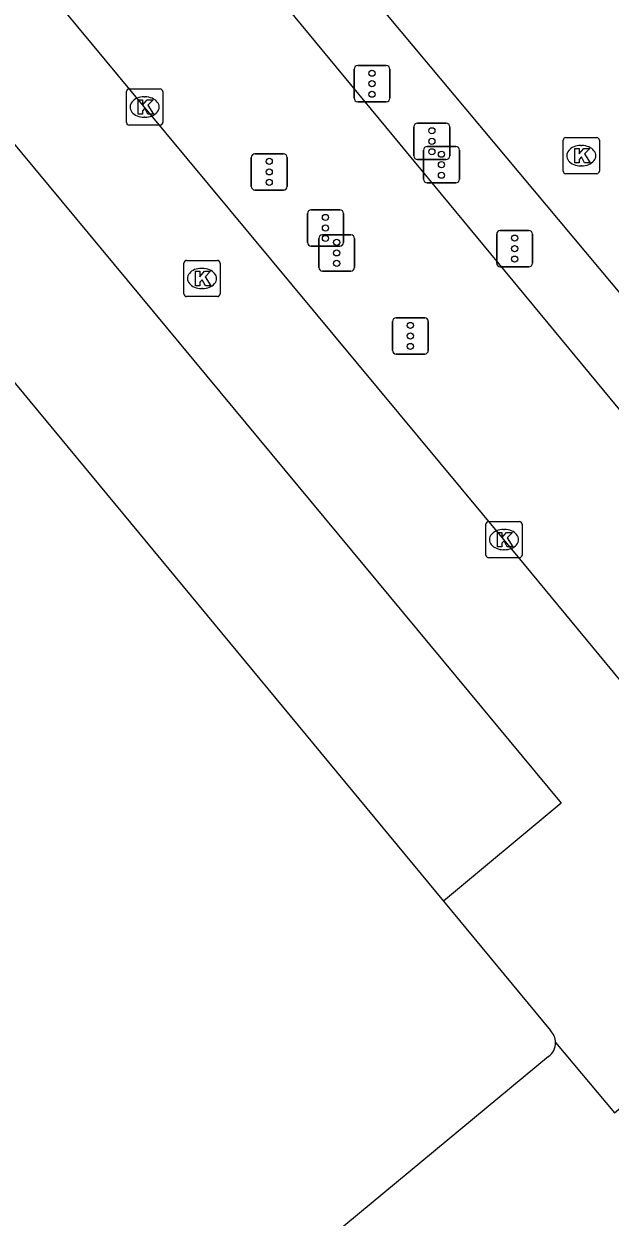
# Model space of a CAD drawing. Extents: x 159489 to 160304, y 383826 to 384530.
# Drawn here: x 159999.1 to 160015.3, y 384332.92 to 384365.88 of the extents above; entities that cross this region are included whole.
import ezdxf

# ---------------------------------------------------------------- set-up
doc = ezdxf.new("R2010")
doc.units = 0
for name, color, linetype in [('IMGEO_Kolk', 7, 'Continuous'), ('IMGEO_Pand', 7, 'Continuous'), ('IMGEO_Rijbaan_lokaal_gesloten', 7, 'Continuous'), ('IMGEO_Rijbaan_lokaal_open', 7, 'Continuous'), ('IMGEO_Verkeersregelinstallatiepaal', 7, 'Continuous'), ('IMGEO_Voetpad_open', 7, 'Continuous')]:
    doc.layers.add(name, color=color, linetype=linetype)

msp = doc.modelspace()

# ---------------------------------------------------------------- linework, layer by layer
at = {"layer": 'IMGEO_Kolk'}
for p, q in [((160001.937, 384363.154), (160001.937, 384364.006)), ((160002.012, 384364.08), (160002.864, 384364.08)), ((160002.425, 384363.86), (160002.45, 384363.86)), ((160002.938, 384364.006), (160002.938, 384363.154)), ((160002.448, 384363.3), (160002.423, 384363.3)), ((160002.864, 384363.08), (160002.012, 384363.08)), ((160013.999, 384361.81), (160013.999, 384362.662)), ((160014.074, 384362.736), (160014.926, 384362.736)), ((160014.487, 384362.516), (160014.512, 384362.516)), ((160015, 384362.662), (160015, 384361.81)), ((160014.51, 384361.956), (160014.485, 384361.956)), ((160014.926, 384361.736), (160014.074, 384361.736)), ((160003.522, 384358.419), (160003.522, 384359.271)), ((160003.597, 384359.345), (160004.449, 384359.345)), ((160004.523, 384359.271), (160004.523, 384358.419)), ((160004.01, 384359.125), (160004.035, 384359.125)), ((160004.033, 384358.565), (160004.008, 384358.565)), ((160004.449, 384358.345), (160003.597, 384358.345)), ((160011.864, 384351.207), (160011.864, 384352.059)), ((160011.939, 384352.133), (160012.791, 384352.133)), ((160012.352, 384351.913), (160012.377, 384351.913)), ((160012.865, 384352.059), (160012.865, 384351.207)), ((160012.375, 384351.353), (160012.35, 384351.353)), ((160012.791, 384351.133), (160011.939, 384351.133))]:
    msp.add_line(p, q, dxfattribs=at)
for points in [[(160001.937, 384363.154), (160001.937, 384364.006)], [(160002.012, 384364.08), (160002.864, 384364.08)], [(160002.258, 384363.78), (160002.381, 384363.78), (160002.381, 384363.629), (160002.511, 384363.78), (160002.675, 384363.78), (160002.529, 384363.629), (160002.682, 384363.38), (160002.53, 384363.38), (160002.445, 384363.544), (160002.381, 384363.477), (160002.381, 384363.38), (160002.258, 384363.38), (160002.258, 384363.78)], [(160002.938, 384364.006), (160002.938, 384363.154)], [(160002.864, 384363.08), (160002.012, 384363.08)], [(160013.999, 384361.81), (160013.999, 384362.662)], [(160014.074, 384362.736), (160014.926, 384362.736)], [(160015, 384362.662), (160015, 384361.81)], [(160014.32, 384362.436), (160014.443, 384362.436), (160014.443, 384362.285), (160014.573, 384362.436), (160014.737, 384362.436), (160014.591, 384362.285), (160014.744, 384362.036), (160014.592, 384362.036), (160014.507, 384362.2), (160014.443, 384362.133), (160014.443, 384362.036), (160014.32, 384362.036), (160014.32, 384362.436)], [(160014.926, 384361.736), (160014.074, 384361.736)], [(160003.522, 384358.419), (160003.522, 384359.271)], [(160003.597, 384359.345), (160004.449, 384359.345)], [(160004.523, 384359.271), (160004.523, 384358.419)], [(160003.843, 384359.045), (160003.966, 384359.045), (160003.966, 384358.894), (160004.096, 384359.045), (160004.26, 384359.045), (160004.114, 384358.894), (160004.267, 384358.645), (160004.115, 384358.645), (160004.03, 384358.809), (160003.966, 384358.742), (160003.966, 384358.645), (160003.843, 384358.645), (160003.843, 384359.045)], [(160004.449, 384358.345), (160003.597, 384358.345)], [(160011.864, 384351.207), (160011.864, 384352.059)], [(160011.939, 384352.133), (160012.791, 384352.133)], [(160012.865, 384352.059), (160012.865, 384351.207)], [(160012.185, 384351.833), (160012.308, 384351.833), (160012.308, 384351.682), (160012.438, 384351.833), (160012.602, 384351.833), (160012.456, 384351.682), (160012.609, 384351.433), (160012.457, 384351.433), (160012.372, 384351.597), (160012.308, 384351.53), (160012.308, 384351.433), (160012.185, 384351.433), (160012.185, 384351.833)], [(160012.791, 384351.133), (160011.939, 384351.133)]]:
    msp.add_lwpolyline(points, dxfattribs=at)
for centre, start, end in [((160002.014, 384364.004), 91.552, 178.448), ((160002.014, 384364.004), 91.552, 178.448), ((160002.862, 384364.004), 1.552, 88.448), ((160002.862, 384364.004), 1.552, 88.448), ((160002.014, 384363.156), 181.552, 268.448), ((160002.014, 384363.156), 181.552, 268.448), ((160002.862, 384363.156), 271.552, 358.448), ((160002.862, 384363.156), 271.552, 358.448), ((160014.076, 384362.66), 91.552, 178.448), ((160014.076, 384362.66), 91.552, 178.448), ((160014.924, 384362.66), 1.552, 88.448), ((160014.924, 384362.66), 1.552, 88.448), ((160014.076, 384361.812), 181.552, 268.448), ((160014.076, 384361.812), 181.552, 268.448), ((160014.924, 384361.812), 271.552, 358.448), ((160014.924, 384361.812), 271.552, 358.448), ((160003.599, 384359.269), 91.552, 178.448), ((160003.599, 384359.269), 91.552, 178.448), ((160004.447, 384359.269), 1.552, 88.448), ((160004.447, 384359.269), 1.552, 88.448), ((160003.599, 384358.421), 181.552, 268.448), ((160003.599, 384358.421), 181.552, 268.448), ((160004.447, 384358.421), 271.552, 358.448), ((160004.447, 384358.421), 271.552, 358.448), ((160011.941, 384352.057), 91.552, 178.448), ((160011.941, 384352.057), 91.552, 178.448), ((160012.789, 384352.057), 1.552, 88.448), ((160012.789, 384352.057), 1.552, 88.448), ((160011.941, 384351.209), 181.552, 268.448), ((160011.941, 384351.209), 181.552, 268.448), ((160012.789, 384351.209), 271.552, 358.448), ((160012.789, 384351.209), 271.552, 358.448)]:
    msp.add_arc(centre, 0.0765, start, end, dxfattribs=at)
for centre, major_axis, ratio, start_param, end_param in [((160002.424, 384363.58), (-0.387, 0.002), 0.722429, 4.712389, 7.853982), ((160002.449, 384363.58), (-0.39, 0.002), 0.717154, 1.570796, 4.712389), ((160014.486, 384362.236), (-0.387, 0.002), 0.722429, 4.712389, 7.853982), ((160014.511, 384362.236), (-0.39, 0.002), 0.717154, 1.570796, 4.712389), ((160004.009, 384358.845), (-0.387, 0.002), 0.722429, 4.712389, 7.853982), ((160004.034, 384358.845), (-0.39, 0.002), 0.717154, 1.570796, 4.712389), ((160012.351, 384351.633), (-0.387, 0.002), 0.722429, 4.712389, 7.853982), ((160012.376, 384351.633), (-0.39, 0.002), 0.717154, 1.570796, 4.712389)]:
    msp.add_ellipse(centre, major_axis=major_axis, ratio=ratio, start_param=start_param, end_param=end_param, dxfattribs=at)
at = {"layer": 'IMGEO_Pand'}
for points in [[(160013.598, 384337.354), (159971.601, 384302.553), (159948.159, 384330.888), (159990.128, 384365.704)], [(159990.837, 384365.638), (160010.691, 384341.649)], [(160010.691, 384341.649), (160013.651, 384338.073)]]:
    msp.add_lwpolyline(points, dxfattribs=at)
for centre, radius, start, end in [((160013.309, 384337.739), 0.478, 0.3674, 44.3058), ((160013.307, 384337.736), 0.48, 307.3418, 0.7155)]:
    msp.add_arc(centre, radius, start, end, dxfattribs=at)
at = {"layer": 'IMGEO_Rijbaan_lokaal_gesloten'}
msp.add_lwpolyline([(160039.801, 384329.49), (160001.122, 384375.717)], dxfattribs=at)
at = {"layer": 'IMGEO_Rijbaan_lokaal_open'}
for points in [[(160039.283, 384326.749), (160026.041, 384342.641), (160016.094, 384354.579), (160006.196, 384366.55), (159999.651, 384374.503), (160001.122, 384375.717)], [(160035.542, 384323.669), (160022.279, 384339.643), (160021.803, 384340.218), (160012.365, 384351.633), (160002.438, 384363.58), (159995.871, 384371.487), (159995.62, 384371.273), (159992.37, 384375.097)]]:
    msp.add_lwpolyline(points, dxfattribs=at)
at = {"layer": 'IMGEO_Verkeersregelinstallatiepaal'}
for p, q in [((160008.223, 384363.824), (160008.223, 384364.624)), ((160008.223, 384364.624), (160008.223, 384363.824)), ((160008.323, 384364.724), (160009.113, 384364.724)), ((160009.113, 384364.724), (160008.323, 384364.724)), ((160009.213, 384364.624), (160009.213, 384363.824)), ((160009.213, 384363.824), (160009.213, 384364.624)), ((160009.113, 384363.724), (160008.323, 384363.724)), ((160008.323, 384363.724), (160009.113, 384363.724)), ((160009.977, 384363.133), (160010.767, 384363.133)), ((160010.767, 384363.133), (160009.977, 384363.133)), ((160009.877, 384362.233), (160009.877, 384363.033)), ((160009.877, 384363.033), (160009.877, 384362.233)), ((160010.867, 384363.033), (160010.867, 384362.233)), ((160010.867, 384362.233), (160010.867, 384363.033)), ((160010.243, 384362.487), (160011.033, 384362.487)), ((160011.033, 384362.487), (160010.243, 384362.487)), ((160005.384, 384361.388), (160005.384, 384362.188)), ((160005.384, 384362.188), (160005.384, 384361.388)), ((160005.484, 384362.288), (160006.274, 384362.288)), ((160006.274, 384362.288), (160005.484, 384362.288)), ((160006.374, 384362.188), (160006.374, 384361.388)), ((160006.374, 384361.388), (160006.374, 384362.188)), ((160010.767, 384362.133), (160009.977, 384362.133)), ((160009.977, 384362.133), (160010.767, 384362.133)), ((160010.143, 384361.587), (160010.143, 384362.387)), ((160010.143, 384362.387), (160010.143, 384361.587)), ((160011.133, 384362.387), (160011.133, 384361.587)), ((160011.133, 384361.587), (160011.133, 384362.387)), ((160011.033, 384361.487), (160010.243, 384361.487)), ((160010.243, 384361.487), (160011.033, 384361.487)), ((160006.274, 384361.288), (160005.484, 384361.288)), ((160005.484, 384361.288), (160006.274, 384361.288)), ((160006.939, 384359.84), (160006.939, 384360.64)), ((160006.939, 384360.64), (160006.939, 384359.84)), ((160007.039, 384360.74), (160007.829, 384360.74)), ((160007.829, 384360.74), (160007.039, 384360.74)), ((160007.929, 384360.64), (160007.929, 384359.84)), ((160007.929, 384359.84), (160007.929, 384360.64)), ((160012.263, 384360.169), (160013.053, 384360.169)), ((160013.053, 384360.169), (160012.263, 384360.169)), ((160007.248, 384359.151), (160007.248, 384359.951)), ((160007.248, 384359.951), (160007.248, 384359.151)), ((160007.348, 384360.051), (160008.138, 384360.051)), ((160008.138, 384360.051), (160007.348, 384360.051)), ((160008.238, 384359.951), (160008.238, 384359.151)), ((160008.238, 384359.151), (160008.238, 384359.951)), ((160012.163, 384359.269), (160012.163, 384360.069)), ((160012.163, 384360.069), (160012.163, 384359.269)), ((160013.153, 384360.069), (160013.153, 384359.269)), ((160013.153, 384359.269), (160013.153, 384360.069)), ((160007.829, 384359.74), (160007.039, 384359.74)), ((160007.039, 384359.74), (160007.829, 384359.74)), ((160013.053, 384359.169), (160012.263, 384359.169)), ((160012.263, 384359.169), (160013.053, 384359.169)), ((160008.138, 384359.051), (160007.348, 384359.051)), ((160007.348, 384359.051), (160008.138, 384359.051)), ((160009.284, 384356.858), (160009.284, 384357.658)), ((160009.284, 384357.658), (160009.284, 384356.858)), ((160009.384, 384357.758), (160010.174, 384357.758)), ((160010.174, 384357.758), (160009.384, 384357.758)), ((160010.274, 384357.658), (160010.274, 384356.858)), ((160010.274, 384356.858), (160010.274, 384357.658)), ((160010.174, 384356.758), (160009.384, 384356.758)), ((160009.384, 384356.758), (160010.174, 384356.758))]:
    msp.add_line(p, q, dxfattribs=at)
for centre in [(160008.718, 384364.514), (160008.718, 384364.224), (160008.718, 384363.934), (160010.372, 384362.923), (160010.372, 384362.633), (160005.879, 384362.078), (160010.372, 384362.343), (160010.638, 384362.277), (160005.879, 384361.788), (160010.638, 384361.987), (160010.638, 384361.697), (160005.879, 384361.498), (160007.434, 384360.53), (160007.434, 384360.24), (160007.434, 384359.95), (160007.743, 384359.841), (160012.658, 384359.959), (160007.743, 384359.551), (160012.658, 384359.669), (160007.743, 384359.261), (160012.658, 384359.379), (160009.779, 384357.548), (160009.779, 384357.258), (160009.779, 384356.968)]:
    msp.add_circle(centre, 0.085, dxfattribs=at)
for centre, start, end in [((160008.323, 384364.624), 90, 180), ((160008.323, 384364.624), 90, 180), ((160009.113, 384364.624), 0, 90), ((160009.113, 384364.624), 360, 90), ((160008.323, 384363.824), 180, 270), ((160008.323, 384363.824), 180, 270), ((160009.113, 384363.824), 270, 0), ((160009.113, 384363.824), 270, 0), ((160009.977, 384363.033), 90, 180), ((160009.977, 384363.033), 90, 180), ((160010.767, 384363.033), 0, 90), ((160010.767, 384363.033), 360, 90), ((160010.243, 384362.387), 90, 180), ((160010.243, 384362.387), 90, 180), ((160011.033, 384362.387), 0, 90), ((160011.033, 384362.387), 360, 90), ((160005.484, 384362.188), 90, 180), ((160005.484, 384362.188), 90, 180), ((160006.274, 384362.188), 0, 90), ((160006.274, 384362.188), 360, 90), ((160009.977, 384362.233), 180, 270), ((160009.977, 384362.233), 180, 270), ((160010.767, 384362.233), 270, 0), ((160010.767, 384362.233), 270, 0), ((160010.243, 384361.587), 180, 270), ((160010.243, 384361.587), 180, 270), ((160011.033, 384361.587), 270, 0), ((160011.033, 384361.587), 270, 0), ((160005.484, 384361.388), 180, 270), ((160005.484, 384361.388), 180, 270), ((160006.274, 384361.388), 270, 0), ((160006.274, 384361.388), 270, 0), ((160007.039, 384360.64), 90, 180), ((160007.039, 384360.64), 90, 180), ((160007.829, 384360.64), 0, 90), ((160007.829, 384360.64), 360, 90), ((160012.263, 384360.069), 90, 180), ((160012.263, 384360.069), 90, 180), ((160013.053, 384360.069), 0, 90), ((160013.053, 384360.069), 360, 90), ((160007.039, 384359.84), 180, 270), ((160007.039, 384359.84), 180, 270), ((160007.348, 384359.951), 90, 180), ((160007.348, 384359.951), 90, 180), ((160007.829, 384359.84), 270, 0), ((160007.829, 384359.84), 270, 0), ((160008.138, 384359.951), 0, 90), ((160008.138, 384359.951), 360, 90), ((160007.348, 384359.151), 180, 270), ((160007.348, 384359.151), 180, 270), ((160008.138, 384359.151), 270, 0), ((160008.138, 384359.151), 270, 0), ((160012.263, 384359.269), 180, 270), ((160012.263, 384359.269), 180, 270), ((160013.053, 384359.269), 270, 0), ((160013.053, 384359.269), 270, 0), ((160009.384, 384357.658), 90, 180), ((160009.384, 384357.658), 90, 180), ((160010.174, 384357.658), 0, 90), ((160010.174, 384357.658), 360, 90), ((160009.384, 384356.858), 180, 270), ((160009.384, 384356.858), 180, 270), ((160010.174, 384356.858), 270, 0), ((160010.174, 384356.858), 270, 0)]:
    msp.add_arc(centre, 0.1, start, end, dxfattribs=at)
at = {"layer": 'IMGEO_Voetpad_open'}
for points in [[(159937.427, 384324.203), (159938.439, 384325.04), (159939.01, 384324.365), (159993.239, 384369.301), (160013.944, 384344.349), (160010.691, 384341.649)], [(160013.787, 384337.742), (160015.414, 384335.797), (160018.631, 384338.466), (160019.407, 384337.513), (160019.56, 384337.641), (160030.58, 384324.136), (159977.835, 384280.227)]]:
    msp.add_lwpolyline(points, dxfattribs=at)

doc.saveas('drawing.dxf')
